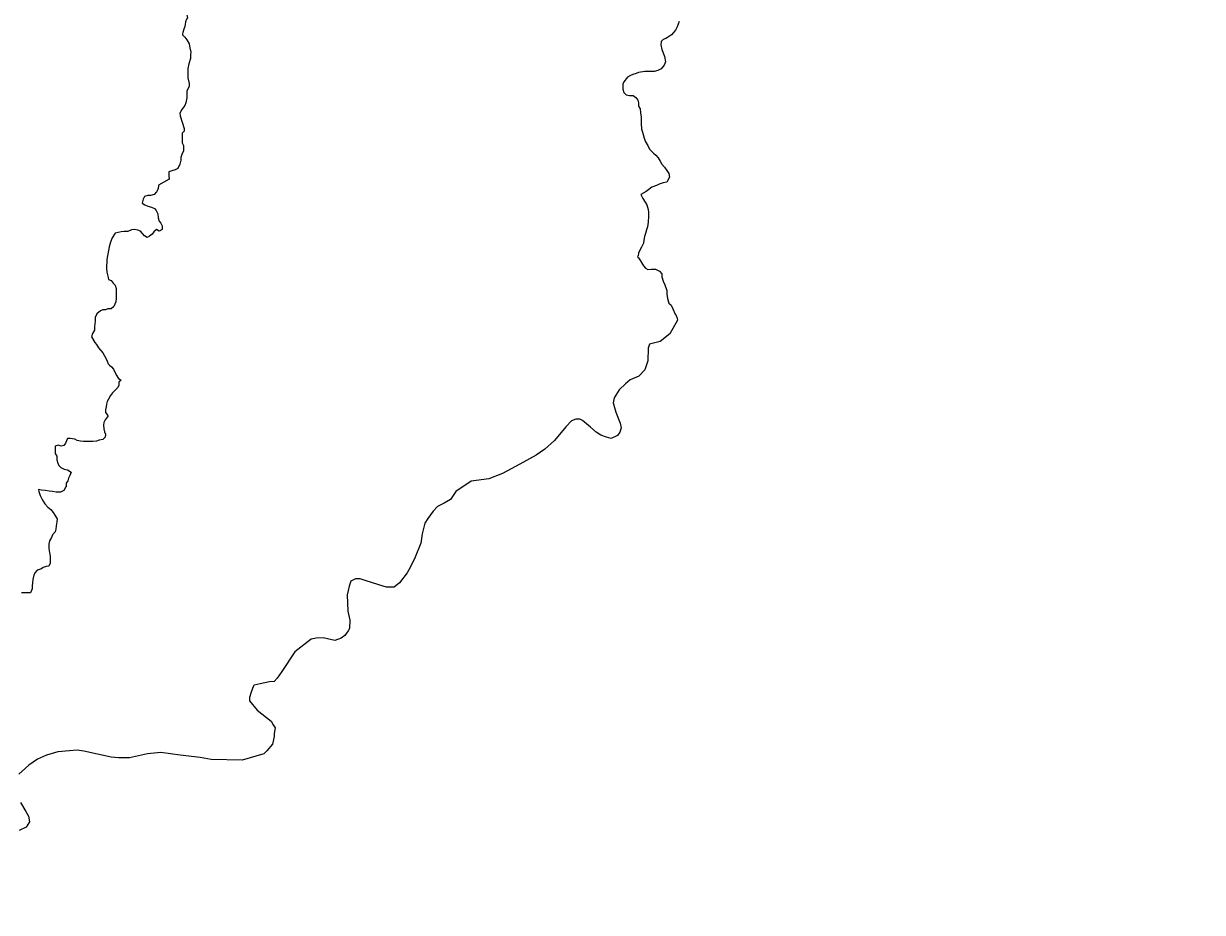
# Model space of a CAD drawing. Extents: x -1643653 to 4543381, y 1624270 to 13878484.
# Drawn here: x 608778 to 613276, y 8906430 to 8909821 of the extents above; entities that cross this region are included whole.
import ezdxf

# ---------------------------------------------------------------- set-up
doc = ezdxf.new("R2010")
doc.units = 0
doc.header["$LTSCALE"] = 160
doc.layers.add('6', color=7, linetype='Continuous', lineweight=13)
doc.layers.add('60', color=7, linetype='Continuous', lineweight=13)

msp = doc.modelspace()

# ---------------------------------------------------------------- linework, layer by layer
at = {"layer": '6'}
for points in [[(609393.2, 8909863.9), (609400.7, 8909854.2), (609403.4, 8909843.7), (609399.8, 8909838.6), (609396.5, 8909828.5), (609394.8, 8909817.8), (609392, 8909806.6), (609389.9, 8909800), (609386.6, 8909787.8), (609385, 8909782.3), (609384.4, 8909778.8)], [(611279.8, 8909829.9), (611271.5, 8909809.6), (611265.3, 8909796.3), (611251, 8909778.1), (611235.7, 8909768.8), (611228.5, 8909765), (611218.3, 8909761), (611211.3, 8909752.6), (611210, 8909739.7), (611214, 8909722.3), (611219, 8909710.1), (611224, 8909695.8), (611227.9, 8909675.4), (611222.7, 8909662.2), (611210.4, 8909649), (611198.2, 8909641.9), (611184.9, 8909639), (611174.7, 8909639), (611163.5, 8909639.1), (611149.3, 8909639.2), (611124.9, 8909635.3), (611115.7, 8909631.2), (611103.5, 8909627.2), (611094.3, 8909623.2), (611082, 8909617.2), (611068.7, 8909598.9), (611064.5, 8909589.8), (611064.4, 8909571.5), (611068.4, 8909558.2), (611077.5, 8909550), (611090.7, 8909546.9), (611103.9, 8909546.8), (611114, 8909539.6), (611122.1, 8909529.4), (611124.1, 8909519.2), (611125, 8909506.9), (611131, 8909495.7), (611131.9, 8909481.4), (611134.9, 8909464.1), (611134.8, 8909452.9), (611134.7, 8909438.6), (611136.6, 8909420.3), (611142.6, 8909397.8), (611146.5, 8909383.6), (611151.5, 8909370.3), (611159.6, 8909356), (611166.6, 8909342.7), (611181.7, 8909327.3), (611190.8, 8909319.1), (611199.9, 8909308.9), (611206.9, 8909296.6), (611214, 8909285.4), (611223.1, 8909273.1), (611232.1, 8909260.8), (611240.2, 8909249.6), (611243.1, 8909235.3), (611243.1, 8909235.3)], [(609384.4, 8909778.8), (609393.9, 8909769.1), (609401, 8909758.9), (609410, 8909744.6), (609413, 8909729.3), (609415.9, 8909712), (609415.8, 8909701.8), (609415.8, 8909688.6), (609409.5, 8909668.2), (609405.3, 8909649.9), (609405.2, 8909631.6), (609405.1, 8909614.3), (609410, 8909592.8), (609409.9, 8909582.7), (609401.7, 8909563.4), (609401.6, 8909549.1), (609401.5, 8909537.9), (609397.3, 8909518.6), (609393.2, 8909509.4), (609381.8, 8909493.2), (609374.6, 8909480), (609375.6, 8909468.8), (609391.5, 8909420.8), (609391.5, 8909410.7), (609383.3, 8909403.6), (609383.2, 8909393.4), (609383.1, 8909377.1), (609383, 8909366.9), (609388, 8909356.7), (609388.9, 8909334.3), (609383.7, 8909325.1), (609378.6, 8909310.9), (609378.5, 8909299.7), (609374.3, 8909285.5), (609367.1, 8909268.2), (609356.9, 8909263.2), (609343.6, 8909259.2), (609332.4, 8909255.2), (609332.3, 8909238.9), (609334.2, 8909227.7), (609335.1, 8909227)], [(609334.2, 8909227.7), (609293.4, 8909205.5), (609291.3, 8909191.3), (609286.1, 8909179.1), (609276.9, 8909168.9), (609262.6, 8909166), (609252.4, 8909166.1), (609240.2, 8909162.1), (609235, 8909150.9), (609230.9, 8909136.6), (609241, 8909129.4), (609252.2, 8909125.3), (609266.4, 8909121.2), (609278.5, 8909116), (609284.6, 8909107.8), (609290.6, 8909095.5), (609291.5, 8909080.2), (609295.5, 8909068), (609302.6, 8909059.8), (609307.6, 8909049.6), (609307.5, 8909036.4), (609296.2, 8909029.3), (609285.1, 8909035.5), (609275.9, 8909026.4), (609268.7, 8909018.3), (609258.5, 8909010.2), (609249.3, 8909005.2), (609239.2, 8909011.3), (609232.1, 8909020.5), (609225, 8909029.7), (609214.9, 8909032.9), (609202.7, 8909036), (609190.5, 8909035), (609176.2, 8909028), (609161, 8909028.1), (609150.8, 8909027.1), (609139.6, 8909024.2), (609127.3, 8909021.2), (609116.5, 8909003.6), (609109.8, 8908987.9), (609109.8, 8908987.9), (609105.3, 8908969.3), (609096.4, 8908920.9)], [(611243.1, 8909235.3), (611232, 8909216.1), (611218.8, 8909213.2), (611203.5, 8909209.2), (611193.3, 8909204.1), (611174.9, 8909197.1), (611163.7, 8909188), (611153.4, 8909181), (611132.8, 8909169.9), (611132.8, 8909169.9)], [(611132.8, 8909169.8), (611140.8, 8909154.6), (611149.8, 8909140.2), (611156.9, 8909130), (611161.9, 8909111.7), (611162.8, 8909101.5), (611162.7, 8909086.2), (611161.5, 8909063.8), (611158.3, 8909046.5), (611155.2, 8909034.3), (611151.1, 8909021.1), (611147.9, 8909008.9), (611144.8, 8908994.6), (611143.7, 8908983.4), (611136.5, 8908968.2), (611130.3, 8908959.1), (611124.1, 8908945.9), (611123, 8908934.7), (611120.9, 8908932.7)], [(611120.8, 8908930.9), (611124, 8908927.7), (611130, 8908919.5), (611136.1, 8908910.3), (611144.1, 8908897), (611151.2, 8908887.8), (611160.3, 8908883.7), (611173.5, 8908884.6), (611188.8, 8908884.5), (611205, 8908876.3), (611213.1, 8908867.1), (611214, 8908854.8), (611219, 8908838.5), (611225, 8908824.2), (611233, 8908802.8), (611232.9, 8908788.5), (611235.8, 8908772.2), (611239.8, 8908754.9), (611248.8, 8908746.7), (611254.9, 8908733.4), (611264.8, 8908712.2), (611264.8, 8908712.1)], [(609096.4, 8908920.9), (609094.9, 8908887.3), (609096.4, 8908873.2), (609100.8, 8908853.1), (609103, 8908844.7), (609113.1, 8908840.6), (609120.2, 8908831.4), (609128.3, 8908823.2), (609131.2, 8908810.9), (609132.2, 8908799.7), (609132.1, 8908788.5), (609132, 8908774.3), (609130.9, 8908760), (609126.8, 8908750.9), (609122.6, 8908741.8), (609112.4, 8908732.6), (609100.2, 8908732.7), (609091, 8908728.7), (609080.8, 8908728.8), (609071.7, 8908725.8), (609058.3, 8908713.6), (609051.1, 8908699.4), (609051, 8908686.2), (609050, 8908676), (609048.9, 8908665.8), (609048.8, 8908651.6), (609041.6, 8908638.4), (609037.4, 8908626.2), (609050.5, 8908604.7), (609056.5, 8908596.5), (609063.6, 8908584.2), (609080.7, 8908565.8), (609093.8, 8908542.3), (609097.8, 8908533.1), (609100.8, 8908522.9)], [(611264.8, 8908712.2), (611267.8, 8908707.6), (611272.5, 8908697.4), (611273.2, 8908690.4), (611244.6, 8908638.1), (611206.9, 8908607.9), (611166.1, 8908597.7), (611161.7, 8908583.1), (611160.2, 8908534.8), (611148.5, 8908499.8), (611125.2, 8908476.4), (611093.1, 8908461.8), (611075.5, 8908447.2), (611050.7, 8908423.8), (611031.8, 8908393.1), (611027.4, 8908374.1), (611037.6, 8908339), (611055.1, 8908296.7), (611058, 8908279.1), (611053.7, 8908263.1), (611044.9, 8908249.9), (611020.1, 8908238.2), (611002.6, 8908244.1), (610980.7, 8908251.4), (610963.1, 8908263.1), (610941.2, 8908282), (610910.6, 8908306.9), (610900.4, 8908312.7), (610885.8, 8908312.7), (610868.3, 8908305.4), (610847.8, 8908283.5), (610804, 8908230.9), (610767.5, 8908197.3), (610734, 8908175.4), (610671.2, 8908140.3), (610605.5, 8908105.2), (610553, 8908084.8)], [(609100.8, 8908522.9), (609106.8, 8908518.8), (609113.9, 8908511.6), (609122, 8908502.4), (609131, 8908481), (609141.1, 8908467.7), (609150.2, 8908460.5), (609150.5, 8908460.5)], [(609150.2, 8908460.5), (609142, 8908453.4), (609141.9, 8908442.2), (609137.8, 8908433.1), (609127.5, 8908422.9), (609117.3, 8908412.8), (609110.1, 8908402.7), (609102.9, 8908388.4), (609097.7, 8908379.3), (609094.6, 8908369.2), (609093.5, 8908359), (609090.4, 8908347.8), (609090.3, 8908337.6), (609099.4, 8908326.3), (609100.6, 8908325.5)], [(609100.7, 8908325.4), (609089.1, 8908309.1), (609084, 8908300), (609083.9, 8908288.8), (609084.8, 8908275.5), (609086.8, 8908264.3), (609090.8, 8908255.1), (609089.7, 8908243.9), (609080.5, 8908234.8), (609067.2, 8908231.8), (609057, 8908227.8), (609042.8, 8908226.9), (609032.6, 8908226.9), (609020.4, 8908227), (609007.2, 8908227.1), (608995, 8908228.2), (608982.8, 8908231.3), (608973.7, 8908235.4), (608956.4, 8908238.6), (608946.2, 8908238.7), (608938, 8908220.4), (608931.8, 8908212.3), (608921.6, 8908209.3), (608910.5, 8908213.4), (608899.2, 8908209.4), (608899.1, 8908195.2), (608899, 8908180.9), (608905.1, 8908170.7), (608905, 8908156.4), (608909, 8908144.2), (608913, 8908135), (608921, 8908127.8), (608933.2, 8908121.6), (608946.4, 8908118.5), (608959.6, 8908110.3), (608955.4, 8908097.1), (608950.3, 8908086.9), (608947.1, 8908076.7), (608941, 8908068.6), (608940.9, 8908053.6)], [(610553, 8908084.8), (610485.8, 8908076), (610427.4, 8908036.6), (610407, 8908005.9), (610383.6, 8907991.2), (610357.4, 8907979.6), (610341.3, 8907960.6), (610320.9, 8907932.8), (610309.2, 8907915.3), (610299, 8907874.3), (610294.6, 8907839.3), (610272.7, 8907785.2), (610255.2, 8907748.7), (610242, 8907725.3), (610212.8, 8907687.3), (610192.4, 8907671.2), (610163.2, 8907671.2), (610134, 8907680), (610081.5, 8907696.1), (610062.5, 8907703.4), (610045, 8907703.4), (610027.5, 8907694.6), (610020.2, 8907675.6), (610012.9, 8907642), (610015.8, 8907579.2), (610023.1, 8907545.6), (610021.6, 8907513.4), (610017.2, 8907504.6), (610004.1, 8907487.1), (609989.5, 8907476.9), (609966.2, 8907468.1), (609938.4, 8907473.9), (609920.9, 8907478.3), (609894.6, 8907476.9), (609875.6, 8907472.5), (609812.9, 8907424.3), (609763.2, 8907349.7), (609745.7, 8907323.4), (609734.1, 8907311.8), (609716.5, 8907310.3), (609681.5, 8907303), (609658.1, 8907297.1), (609655.2, 8907294.2), (609646.5, 8907270.8), (609640.6, 8907250.4), (609640.6, 8907237.2), (609669.8, 8907202.2), (609722.4, 8907159.8), (609731.1, 8907146.6), (609738.4, 8907134.9), (609734.1, 8907113), (609734.1, 8907101.3), (609728.2, 8907072.1), (609706.3, 8907047.2), (609694.6, 8907035.6), (609612.9, 8907010.7), (609494.7, 8907013.6), (609452.3, 8907020.9), (609376.2, 8907030.4), (609302, 8907039.9), (609250.9, 8907035.6), (609182.3, 8907019.5), (609139.9, 8907019.5), (609112.2, 8907022.4), (609008.6, 8907045.8)], [(608835.2, 8908043.4), (608835.2, 8908043.2), (608836.5, 8908036.6), (608841.4, 8908021.3), (608848.5, 8908008), (608853.5, 8907998.8), (608859.5, 8907989.6), (608870.6, 8907976.3), (608882.8, 8907967.1), (608891.8, 8907955.8), (608897.9, 8907945.6), (608905.9, 8907932.3), (608905.8, 8907921.1), (608902.7, 8907905.8), (608901.6, 8907892.6), (608898.4, 8907882.4), (608889.2, 8907870.3), (608885.1, 8907860.1), (608876.8, 8907847.9), (608874.7, 8907834.7), (608874.6, 8907820.4), (608876.6, 8907810.3), (608879.5, 8907789.9), (608880.4, 8907774.6), (608880.3, 8907763.4), (608874.1, 8907751.2), (608864, 8907750.2), (608852.8, 8907746.2), (608843.6, 8907740.2), (608830.3, 8907736.2), (608821.1, 8907726.1)], [(608939.6, 8908053.7), (608931.6, 8908040.2), (608919.4, 8908034.1), (608902.1, 8908034.2), (608888.9, 8908036.3), (608875.7, 8908037.4), (608861.4, 8908039.6), (608846.2, 8908040.7), (608835.2, 8908043.2), (608835.2, 8908043.2)], [(608821.1, 8907726.1), (608816.9, 8907716.9), (608813.8, 8907700.7), (608812.7, 8907687.4), (608811.6, 8907676.2), (608811.5, 8907665), (608805.3, 8907649.8), (608770.7, 8907650)], [(609008.6, 8907045.8), (608982.3, 8907048.7), (608909.3, 8907042.9), (608865.5, 8907029.7), (608831.9, 8907015.1), (608798.4, 8906991.7), (608760.4, 8906958.1)], [(608766.2, 8906850), (608786.7, 8906814.9), (608796.9, 8906797.4), (608801.3, 8906775.4), (608788.1, 8906755), (608761.9, 8906743.3)]]:
    msp.add_lwpolyline(points, dxfattribs=at)
at = {"layer": '60', "lineweight": 25}
msp.add_spline([(814781, 9009175.5), (814787.2, 9009173.4), (814796.9, 9009173.4), (814799.4, 9009172.4), (814805.1, 9009174.5), (814805.6, 9009176.5), (814811.7, 9009179.5), (814811.7, 9009179.5), (814801.5, 9009181), (814790.7, 9009181.5), (814784.1, 9009183.1), (814777.4, 9009185.1), (814778.4, 9009175.5)], degree=3, dxfattribs=at)

doc.saveas('drawing.dxf')
